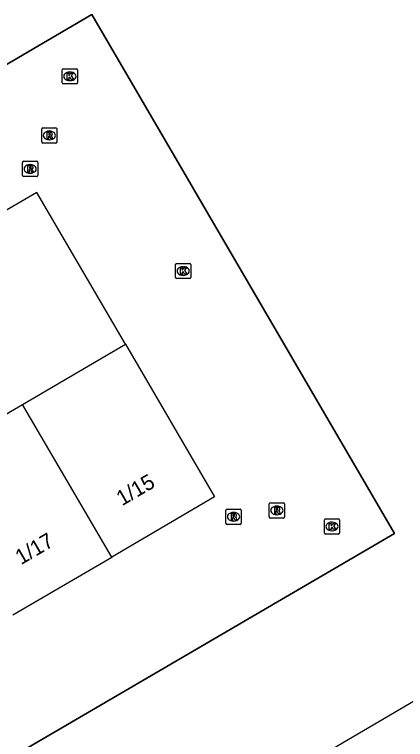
# Model space of a CAD drawing. Extents: x 157692 to 159670, y 381454 to 383289.
# Drawn here: x 159164.61 to 159190.18, y 382727.92 to 382775.33 of the extents above; entities that cross this region are included whole.
import ezdxf

# ---------------------------------------------------------------- set-up
doc = ezdxf.new("R2010")
doc.units = 0
for name, color, linetype in [('IMGEO_Hek', 7, 'Continuous'), ('IMGEO_Kolk', 7, 'Continuous'), ('IMGEO_Pand', 7, 'Continuous'), ('IMGEO_Pand_nummerreeks', 7, 'Continuous'), ('IMGEO_Rijbaan_lokaal_open', 7, 'Continuous'), ('IMGEO_Rioolput', 7, 'Continuous')]:
    doc.layers.add(name, color=color, linetype=linetype)

msp = doc.modelspace()

# ---------------------------------------------------------------- linework, layer by layer
at = {"layer": 'IMGEO_Hek'}
msp.add_lwpolyline([(159144.346, 382715.072), (159189.471, 382741.388), (159169.663, 382775.329), (159152.251, 382765.136)], dxfattribs=at)
at = {"layer": 'IMGEO_Kolk'}
for p, q in [((159167.805, 382771.786), (159168.657, 382771.786)), ((159167.73, 382770.86), (159167.73, 382771.712)), ((159168.218, 382771.566), (159168.243, 382771.566)), ((159168.731, 382771.712), (159168.731, 382770.86)), ((159168.241, 382771.006), (159168.216, 382771.006)), ((159168.657, 382770.786), (159167.805, 382770.786)), ((159175.141, 382758.132), (159175.141, 382758.984)), ((159175.216, 382759.058), (159176.068, 382759.058)), ((159176.142, 382758.984), (159176.142, 382758.132)), ((159175.629, 382758.838), (159175.654, 382758.838)), ((159176.068, 382758.058), (159175.216, 382758.058)), ((159175.652, 382758.278), (159175.627, 382758.278)), ((159184.95, 382742.354), (159185.802, 382742.354)), ((159184.875, 382741.428), (159184.875, 382742.28)), ((159185.363, 382742.134), (159185.388, 382742.134)), ((159185.876, 382742.28), (159185.876, 382741.428)), ((159185.386, 382741.574), (159185.361, 382741.574)), ((159185.802, 382741.354), (159184.95, 382741.354))]:
    msp.add_line(p, q, dxfattribs=at)
for points in [[(159167.805, 382771.786), (159168.657, 382771.786)], [(159167.73, 382770.86), (159167.73, 382771.712)], [(159168.051, 382771.486), (159168.174, 382771.486), (159168.174, 382771.335), (159168.304, 382771.486), (159168.468, 382771.486), (159168.322, 382771.335), (159168.475, 382771.086), (159168.323, 382771.086), (159168.238, 382771.25), (159168.174, 382771.183), (159168.174, 382771.086), (159168.051, 382771.086), (159168.051, 382771.486)], [(159168.731, 382771.712), (159168.731, 382770.86)], [(159168.657, 382770.786), (159167.805, 382770.786)], [(159175.141, 382758.132), (159175.141, 382758.984)], [(159175.216, 382759.058), (159176.068, 382759.058)], [(159176.142, 382758.984), (159176.142, 382758.132)], [(159175.462, 382758.758), (159175.585, 382758.758), (159175.585, 382758.607), (159175.715, 382758.758), (159175.879, 382758.758), (159175.733, 382758.607), (159175.886, 382758.358), (159175.734, 382758.358), (159175.649, 382758.522), (159175.585, 382758.455), (159175.585, 382758.358), (159175.462, 382758.358), (159175.462, 382758.758)], [(159176.068, 382758.058), (159175.216, 382758.058)], [(159184.95, 382742.354), (159185.802, 382742.354)], [(159184.875, 382741.428), (159184.875, 382742.28)], [(159185.196, 382742.054), (159185.319, 382742.054), (159185.319, 382741.903), (159185.449, 382742.054), (159185.613, 382742.054), (159185.467, 382741.903), (159185.62, 382741.654), (159185.468, 382741.654), (159185.383, 382741.818), (159185.319, 382741.751), (159185.319, 382741.654), (159185.196, 382741.654), (159185.196, 382742.054)], [(159185.876, 382742.28), (159185.876, 382741.428)], [(159185.802, 382741.354), (159184.95, 382741.354)]]:
    msp.add_lwpolyline(points, dxfattribs=at)
for centre, start, end in [((159167.807, 382771.71), 91.552, 178.448), ((159167.807, 382771.71), 91.552, 178.448), ((159168.655, 382771.71), 1.552, 88.448), ((159168.655, 382771.71), 1.552, 88.448), ((159167.807, 382770.862), 181.552, 268.448), ((159167.807, 382770.862), 181.552, 268.448), ((159168.655, 382770.862), 271.552, 358.448), ((159168.655, 382770.862), 271.552, 358.448), ((159175.218, 382758.982), 91.552, 178.448), ((159175.218, 382758.982), 91.552, 178.448), ((159176.066, 382758.982), 1.552, 88.448), ((159176.066, 382758.982), 1.552, 88.448), ((159175.218, 382758.134), 181.552, 268.448), ((159175.218, 382758.134), 181.552, 268.448), ((159176.066, 382758.134), 271.552, 358.448), ((159176.066, 382758.134), 271.552, 358.448), ((159184.952, 382742.278), 91.552, 178.448), ((159184.952, 382742.278), 91.552, 178.448), ((159185.8, 382742.278), 1.552, 88.448), ((159185.8, 382742.278), 1.552, 88.448), ((159184.952, 382741.43), 181.552, 268.448), ((159184.952, 382741.43), 181.552, 268.448), ((159185.8, 382741.43), 271.552, 358.448), ((159185.8, 382741.43), 271.552, 358.448)]:
    msp.add_arc(centre, 0.0765, start, end, dxfattribs=at)
for centre, major_axis, ratio, start_param, end_param in [((159168.217, 382771.286), (-0.387, 0.002), 0.722429, 4.712389, 7.853982), ((159168.242, 382771.286), (-0.39, 0.002), 0.717154, 1.570796, 4.712389), ((159175.628, 382758.558), (-0.387, 0.002), 0.722429, 4.712389, 7.853982), ((159175.653, 382758.558), (-0.39, 0.002), 0.717154, 1.570796, 4.712389), ((159185.362, 382741.854), (-0.387, 0.002), 0.722429, 4.712389, 7.853982), ((159185.387, 382741.854), (-0.39, 0.002), 0.717154, 1.570796, 4.712389)]:
    msp.add_ellipse(centre, major_axis=major_axis, ratio=ratio, start_param=start_param, end_param=end_param, dxfattribs=at)
at = {"layer": 'IMGEO_Pand'}
for points in [[(159171.869, 382753.772), (159166.076, 382763.699), (159152.86, 382755.989)], [(159165.139, 382749.839), (159171.869, 382753.772)], [(159171.869, 382753.772), (159177.7, 382743.781), (159170.975, 382739.856)], [(159158.665, 382746.057), (159165.139, 382749.839)], [(159170.975, 382739.856), (159165.139, 382749.839)], [(159164.498, 382736.076), (159170.975, 382739.856)], [(159198.206, 382717.088), (159167.708, 382699.235), (159163.398, 382696.699), (159155.741, 382709.716), (159160.051, 382712.251), (159181.494, 382724.865), (159181.424, 382724.984), (159190.441, 382730.288), (159194.724, 382732.808), (159202.495, 382719.599), (159198.206, 382717.088)]]:
    msp.add_lwpolyline(points, dxfattribs=at)
at = {"layer": 'IMGEO_Rijbaan_lokaal_open'}
msp.add_lwpolyline([(159152.251, 382765.136), (159169.663, 382775.329), (159189.471, 382741.388), (159144.346, 382715.072)], dxfattribs=at)
at = {"layer": 'IMGEO_Rioolput'}
for p, q in [((159166.388, 382766.996), (159166.388, 382767.848)), ((159166.463, 382767.922), (159167.315, 382767.922)), ((159166.876, 382767.702), (159166.901, 382767.702)), ((159167.389, 382767.848), (159167.389, 382766.996)), ((159166.899, 382767.142), (159166.874, 382767.142)), ((159167.315, 382766.922), (159166.463, 382766.922)), ((159165.131, 382764.807), (159165.131, 382765.659)), ((159165.206, 382765.733), (159166.058, 382765.733)), ((159166.132, 382765.659), (159166.132, 382764.807)), ((159165.619, 382765.513), (159165.644, 382765.513)), ((159166.058, 382764.733), (159165.206, 382764.733)), ((159165.642, 382764.953), (159165.617, 382764.953)), ((159181.271, 382742.478), (159181.271, 382743.33)), ((159181.346, 382743.404), (159182.198, 382743.404)), ((159182.272, 382743.33), (159182.272, 382742.478)), ((159178.436, 382742.062), (159178.436, 382742.914)), ((159178.511, 382742.988), (159179.363, 382742.988)), ((159179.437, 382742.914), (159179.437, 382742.062)), ((159181.759, 382743.184), (159181.784, 382743.184)), ((159178.924, 382742.768), (159178.949, 382742.768)), ((159182.198, 382742.404), (159181.346, 382742.404)), ((159181.782, 382742.624), (159181.757, 382742.624)), ((159179.363, 382741.988), (159178.511, 382741.988)), ((159178.947, 382742.208), (159178.922, 382742.208))]:
    msp.add_line(p, q, dxfattribs=at)
for points in [[(159166.388, 382766.996), (159166.388, 382767.848)], [(159166.463, 382767.922), (159167.315, 382767.922)], [(159166.977, 382767.62), (159166.725, 382767.622), (159166.725, 382767.222)], [(159166.903, 382767.541), (159166.849, 382767.541), (159166.849, 382767.46)], [(159167.389, 382767.848), (159167.389, 382766.996)], [(159166.725, 382767.222), (159166.849, 382767.222), (159166.849, 382767.384), (159166.86, 382767.384)], [(159166.849, 382767.46), (159166.901, 382767.46)], [(159166.907, 382767.355), (159166.978, 382767.222), (159167.118, 382767.222), (159167.053, 382767.348)], [(159167.315, 382766.922), (159166.463, 382766.922)], [(159165.131, 382764.807), (159165.131, 382765.659)], [(159165.206, 382765.733), (159166.058, 382765.733)], [(159166.132, 382765.659), (159166.132, 382764.807)], [(159165.72, 382765.431), (159165.468, 382765.433), (159165.468, 382765.033)], [(159165.468, 382765.033), (159165.592, 382765.033), (159165.592, 382765.195), (159165.603, 382765.195)], [(159165.646, 382765.352), (159165.592, 382765.352), (159165.592, 382765.271)], [(159165.592, 382765.271), (159165.644, 382765.271)], [(159165.65, 382765.166), (159165.721, 382765.033), (159165.861, 382765.033), (159165.796, 382765.159)], [(159166.058, 382764.733), (159165.206, 382764.733)], [(159181.271, 382742.478), (159181.271, 382743.33)], [(159181.346, 382743.404), (159182.198, 382743.404)], [(159182.272, 382743.33), (159182.272, 382742.478)], [(159178.436, 382742.062), (159178.436, 382742.914)], [(159178.511, 382742.988), (159179.363, 382742.988)], [(159179.437, 382742.914), (159179.437, 382742.062)], [(159181.86, 382743.102), (159181.608, 382743.104), (159181.608, 382742.704)], [(159181.608, 382742.704), (159181.732, 382742.704), (159181.732, 382742.866), (159181.743, 382742.866)], [(159181.786, 382743.023), (159181.732, 382743.023), (159181.732, 382742.942)], [(159181.732, 382742.942), (159181.784, 382742.942)], [(159181.79, 382742.837), (159181.861, 382742.704), (159182.001, 382742.704), (159181.936, 382742.83)], [(159179.025, 382742.686), (159178.773, 382742.688), (159178.773, 382742.288)], [(159178.773, 382742.288), (159178.897, 382742.288), (159178.897, 382742.45), (159178.908, 382742.45)], [(159178.951, 382742.607), (159178.897, 382742.607), (159178.897, 382742.526)], [(159178.897, 382742.526), (159178.949, 382742.526)], [(159178.955, 382742.421), (159179.026, 382742.288), (159179.166, 382742.288), (159179.101, 382742.414)], [(159182.198, 382742.404), (159181.346, 382742.404)], [(159179.363, 382741.988), (159178.511, 382741.988)]]:
    msp.add_lwpolyline(points, dxfattribs=at)
for centre, radius, start, end in [((159166.465, 382767.846), 0.0765, 91.552, 178.448), ((159166.465, 382767.846), 0.0765, 91.552, 178.448), ((159166.909, 382767.445), 0.0964, 77.0061, 93.1865), ((159166.923, 382767.502), 0.0378, 276.6634, 79.6772), ((159166.976, 382767.51), 0.109, 350.3612, 89.416), ((159166.974, 382767.51), 0.112, 277.5842, 350.9817), ((159167.313, 382767.846), 0.0765, 1.552, 88.448), ((159167.313, 382767.846), 0.0765, 1.552, 88.448), ((159166.859, 382767.331), 0.0533, 26.0293, 88.6989), ((159166.885, 382767.649), 0.19, 274.7715, 282.9687), ((159166.958, 382767.295), 0.108, 29.5134, 73.7905), ((159166.465, 382766.998), 0.0765, 181.552, 268.448), ((159166.465, 382766.998), 0.0765, 181.552, 268.448), ((159167.313, 382766.998), 0.0765, 271.552, 358.448), ((159167.313, 382766.998), 0.0765, 271.552, 358.448), ((159165.208, 382765.657), 0.0765, 91.552, 178.448), ((159165.208, 382765.657), 0.0765, 91.552, 178.448), ((159166.056, 382765.657), 0.0765, 1.552, 88.448), ((159166.056, 382765.657), 0.0765, 1.552, 88.448), ((159165.602, 382765.142), 0.0533, 26.0293, 88.6989), ((159165.628, 382765.46), 0.19, 274.7715, 282.9687), ((159165.652, 382765.256), 0.0964, 77.0061, 93.1865), ((159165.666, 382765.313), 0.0378, 276.6634, 79.6772), ((159165.719, 382765.321), 0.109, 350.3612, 89.416), ((159165.717, 382765.321), 0.112, 277.5842, 350.9817), ((159165.701, 382765.106), 0.108, 29.5134, 73.7905), ((159165.208, 382764.809), 0.0765, 181.552, 268.448), ((159165.208, 382764.809), 0.0765, 181.552, 268.448), ((159166.056, 382764.809), 0.0765, 271.552, 358.448), ((159166.056, 382764.809), 0.0765, 271.552, 358.448), ((159181.348, 382743.328), 0.0765, 91.552, 178.448), ((159181.348, 382743.328), 0.0765, 91.552, 178.448), ((159182.196, 382743.328), 0.0765, 1.552, 88.448), ((159182.196, 382743.328), 0.0765, 1.552, 88.448), ((159178.513, 382742.912), 0.0765, 91.552, 178.448), ((159178.513, 382742.912), 0.0765, 91.552, 178.448), ((159179.361, 382742.912), 0.0765, 1.552, 88.448), ((159179.361, 382742.912), 0.0765, 1.552, 88.448), ((159181.742, 382742.813), 0.0533, 26.0293, 88.6989), ((159181.768, 382743.131), 0.19, 274.7715, 282.9687), ((159181.792, 382742.927), 0.0964, 77.0061, 93.1865), ((159181.806, 382742.984), 0.0378, 276.6634, 79.6772), ((159181.859, 382742.992), 0.109, 350.3612, 89.416), ((159181.857, 382742.992), 0.112, 277.5842, 350.9817), ((159181.841, 382742.777), 0.108, 29.5134, 73.7905), ((159178.907, 382742.397), 0.0533, 26.0293, 88.6989), ((159178.933, 382742.715), 0.19, 274.7715, 282.9687), ((159178.957, 382742.511), 0.0964, 77.0061, 93.1865), ((159178.971, 382742.568), 0.0378, 276.6634, 79.6772), ((159179.024, 382742.576), 0.109, 350.3612, 89.416), ((159179.022, 382742.576), 0.112, 277.5842, 350.9817), ((159179.006, 382742.361), 0.108, 29.5134, 73.7905), ((159181.348, 382742.48), 0.0765, 181.552, 268.448), ((159181.348, 382742.48), 0.0765, 181.552, 268.448), ((159182.196, 382742.48), 0.0765, 271.552, 358.448), ((159182.196, 382742.48), 0.0765, 271.552, 358.448), ((159178.513, 382742.064), 0.0765, 181.552, 268.448), ((159178.513, 382742.064), 0.0765, 181.552, 268.448), ((159179.361, 382742.064), 0.0765, 271.552, 358.448), ((159179.361, 382742.064), 0.0765, 271.552, 358.448)]:
    msp.add_arc(centre, radius, start, end, dxfattribs=at)
for centre, major_axis, ratio, start_param, end_param in [((159166.875, 382767.422), (-0.387, 0.002), 0.722429, 4.712389, 7.853982), ((159166.9, 382767.422), (-0.39, 0.002), 0.717154, 1.570796, 4.712389), ((159165.618, 382765.233), (-0.387, 0.002), 0.722429, 4.712389, 7.853982), ((159165.643, 382765.233), (-0.39, 0.002), 0.717154, 1.570796, 4.712389), ((159181.758, 382742.904), (-0.387, 0.002), 0.722429, 4.712389, 7.853982), ((159181.783, 382742.904), (-0.39, 0.002), 0.717154, 1.570796, 4.712389), ((159178.923, 382742.488), (-0.387, 0.002), 0.722429, 4.712389, 7.853982), ((159178.948, 382742.488), (-0.39, 0.002), 0.717154, 1.570796, 4.712389)]:
    msp.add_ellipse(centre, major_axis=major_axis, ratio=ratio, start_param=start_param, end_param=end_param, dxfattribs=at)

# ---------------------------------------------------------------- texts
at = {"layer": 'IMGEO_Pand_nummerreeks'}
for s, rotation, p in [('1/15', 30.1703, (159171.639, 382743.172)), ('1/17', 30.2955, (159165.032, 382739.317))]:
    msp.add_text(s, height=1, rotation=rotation, dxfattribs=at).set_placement(p)

doc.saveas('drawing.dxf')
